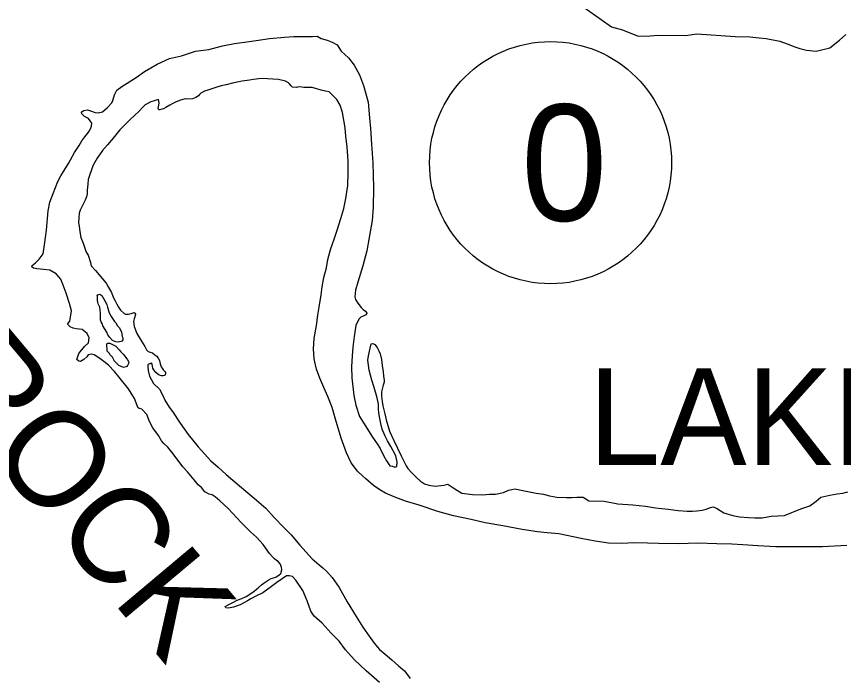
# Model space of a CAD drawing. Extents: x -939622 to -934245, y 1383184 to 1385301.
# Drawn here: x -935501.96 to -935488.43, y 1384345.45 to 1384356.26 of the extents above; entities that cross this region are included whole.
import ezdxf

# ---------------------------------------------------------------- set-up
doc = ezdxf.new("R2010")
doc.units = 0
for name, color, linetype in [('10', 7, 'Continuous'), ('27', 7, 'Continuous'), ('9', 7, 'Continuous')]:
    doc.layers.add(name, color=color, linetype=linetype)

msp = doc.modelspace()

# ---------------------------------------------------------------- linework, layer by layer
at = {"layer": '10'}
msp.add_lwpolyline([(-935492.674, 1384356.409), (-935492.394, 1384356.214), (-935492.225, 1384356.096), (-935492.047, 1384356.043), (-935491.79, 1384355.943), (-935491.597, 1384355.946), (-935491.464, 1384355.956), (-935491.016, 1384355.953), (-935490.832, 1384355.978), (-935490.207, 1384355.936), (-935489.962, 1384355.928), (-935489.812, 1384355.911), (-935489.697, 1384355.9), (-935489.473, 1384355.86), (-935489.31, 1384355.797), (-935489.246, 1384355.77), (-935489.146, 1384355.74), (-935489.037, 1384355.713), (-935488.879, 1384355.696), (-935488.657, 1384355.751), (-935488.497, 1384355.876), (-935488.394, 1384355.967)], dxfattribs=at)
at = {"layer": '27'}
msp.add_circle((-935493.224, 1384353.872), 1.98, dxfattribs=at)
at = {"layer": '9'}
for points in [[(-935500.943, 1384350.625), (-935500.973, 1384350.655), (-935500.938, 1384350.751), (-935500.849, 1384350.866), (-935500.784, 1384350.924), (-935500.773, 1384351.008), (-935500.803, 1384351.08), (-935500.888, 1384351.142), (-935500.984, 1384351.156), (-935501.035, 1384351.165), (-935501.083, 1384351.185), (-935501.126, 1384351.23), (-935501.087, 1384351.279), (-935501.062, 1384351.45), (-935501.093, 1384351.57), (-935501.149, 1384351.74), (-935501.195, 1384351.869), (-935501.235, 1384351.968), (-935501.311, 1384352.054), (-935501.416, 1384352.116), (-935501.518, 1384352.127), (-935501.569, 1384352.13), (-935501.63, 1384352.135), (-935501.681, 1384352.147), (-935501.711, 1384352.17), (-935501.705, 1384352.192), (-935501.648, 1384352.234), (-935501.589, 1384352.295), (-935501.524, 1384352.383), (-935501.504, 1384352.527), (-935501.471, 1384352.768), (-935501.441, 1384353.083), (-935501.415, 1384353.225), (-935501.362, 1384353.369), (-935501.283, 1384353.562), (-935501.233, 1384353.656), (-935501.109, 1384353.859), (-935501.009, 1384354.037), (-935500.935, 1384354.152), (-935500.891, 1384354.227), (-935500.84, 1384354.294), (-935500.796, 1384354.354), (-935500.772, 1384354.388), (-935500.749, 1384354.424), (-935500.731, 1384354.469), (-935500.729, 1384354.517), (-935500.783, 1384354.592), (-935500.847, 1384354.627), (-935500.889, 1384354.672), (-935500.898, 1384354.693), (-935500.887, 1384354.711), (-935500.857, 1384354.726), (-935500.797, 1384354.736), (-935500.749, 1384354.721), (-935500.676, 1384354.692), (-935500.625, 1384354.686), (-935500.553, 1384354.705), (-935500.47, 1384354.772), (-935500.402, 1384354.851), (-935500.384, 1384354.887), (-935500.358, 1384354.983), (-935500.317, 1384355.059), (-935500.237, 1384355.117), (-935500.001, 1384355.266), (-935499.867, 1384355.361), (-935499.661, 1384355.483), (-935499.455, 1384355.575), (-935499.263, 1384355.619), (-935499.033, 1384355.696), (-935498.815, 1384355.723), (-935498.59, 1384355.785), (-935498.393, 1384355.82), (-935498.192, 1384355.849), (-935498.039, 1384355.871), (-935497.82, 1384355.904), (-935497.575, 1384355.927), (-935497.425, 1384355.935), (-935497.242, 1384355.933), (-935497.116, 1384355.938), (-935497.044, 1384355.941), (-935496.978, 1384355.903), (-935496.878, 1384355.877), (-935496.797, 1384355.845), (-935496.716, 1384355.801), (-935496.649, 1384355.696), (-935496.527, 1384355.586), (-935496.436, 1384355.467), (-935496.348, 1384355.306), (-935496.283, 1384355.132), (-935496.209, 1384354.862), (-935496.188, 1384354.607), (-935496.171, 1384354.43), (-935496.151, 1384354.172), (-935496.133, 1384353.872), (-935496.128, 1384353.674), (-935496.12, 1384353.455), (-935496.126, 1384353.145), (-935496.142, 1384352.929), (-935496.193, 1384352.646), (-935496.23, 1384352.429), (-935496.294, 1384352.185)], [(-935496.543, 1384353.501), (-935496.533, 1384353.703), (-935496.535, 1384353.904), (-935496.552, 1384354.126), (-935496.572, 1384354.303), (-935496.582, 1384354.444), (-935496.627, 1384354.693), (-935496.667, 1384354.81), (-935496.719, 1384354.905), (-935496.843, 1384355.033), (-935496.903, 1384355.039), (-935496.978, 1384355.059), (-935497.126, 1384355.1), (-935497.258, 1384355.104), (-935497.294, 1384355.107), (-935497.345, 1384355.112), (-935497.378, 1384355.103), (-935497.447, 1384355.108), (-935497.468, 1384355.129), (-935497.501, 1384355.165), (-935497.51, 1384355.18), (-935497.559, 1384355.203), (-935497.676, 1384355.232), (-935497.946, 1384355.251), (-935498.09, 1384355.231), (-935498.15, 1384355.222), (-935498.27, 1384355.205), (-935498.407, 1384355.177), (-935498.53, 1384355.146), (-935498.611, 1384355.127), (-935498.698, 1384355.099), (-935498.784, 1384355.074), (-935498.832, 1384355.059), (-935498.886, 1384355.04), (-935498.934, 1384355.013), (-935498.946, 1384355.006), (-935498.969, 1384354.985), (-935498.984, 1384354.967), (-935499.029, 1384354.936), (-935499.083, 1384354.915), (-935499.167, 1384354.908), (-935499.2, 1384354.914), (-935499.292, 1384354.889), (-935499.358, 1384354.864), (-935499.403, 1384354.84), (-935499.454, 1384354.812), (-935499.519, 1384354.775), (-935499.558, 1384354.754), (-935499.582, 1384354.745), (-935499.615, 1384354.735), (-935499.633, 1384354.738), (-935499.642, 1384354.762), (-935499.636, 1384354.789), (-935499.634, 1384354.81), (-935499.625, 1384354.849), (-935499.638, 1384354.906), (-935499.763, 1384354.866), (-935499.853, 1384354.82), (-935499.891, 1384354.784), (-935499.96, 1384354.708), (-935500.099, 1384354.58), (-935500.165, 1384354.511), (-935500.272, 1384354.408), (-935500.381, 1384354.271), (-935500.473, 1384354.165), (-935500.556, 1384354.071), (-935500.642, 1384353.944), (-935500.707, 1384353.832), (-935500.73, 1384353.769), (-935500.771, 1384353.646), (-935500.786, 1384353.597), (-935500.794, 1384353.522), (-935500.802, 1384353.423), (-935500.807, 1384353.363), (-935500.816, 1384353.315), (-935500.839, 1384353.26), (-935500.875, 1384353.185), (-935500.919, 1384353.094), (-935500.933, 1384353.049), (-935500.942, 1384352.971), (-935500.944, 1384352.887), (-935500.937, 1384352.833), (-935500.924, 1384352.743), (-935500.906, 1384352.65), (-935500.869, 1384352.554), (-935500.819, 1384352.408), (-935500.789, 1384352.357), (-935500.749, 1384352.237), (-935500.739, 1384352.186), (-935500.669, 1384352.109), (-935500.554, 1384351.975), (-935500.493, 1384351.9), (-935500.46, 1384351.84), (-935500.408, 1384351.748), (-935500.38, 1384351.67), (-935500.344, 1384351.61), (-935500.319, 1384351.556), (-935500.292, 1384351.509), (-935500.258, 1384351.461), (-935500.201, 1384351.404), (-935500.18, 1384351.396)], [(-935488.378, 1384347.614), (-935488.774, 1384347.589), (-935489.539, 1384347.588), (-935489.833, 1384347.606), (-935490.079, 1384347.621), (-935490.259, 1384347.632), (-935490.502, 1384347.641), (-935490.817, 1384347.65), (-935491.129, 1384347.641), (-935491.456, 1384347.647), (-935491.636, 1384347.651), (-935491.861, 1384347.655), (-935492.056, 1384347.644), (-935492.278, 1384347.65), (-935492.497, 1384347.681), (-935492.726, 1384347.724), (-935493.09, 1384347.805), (-935493.279, 1384347.821), (-935493.438, 1384347.837), (-935493.69, 1384347.874), (-935494.006, 1384347.934), (-935494.294, 1384347.982), (-935494.523, 1384348.037), (-935494.811, 1384348.097), (-935495.07, 1384348.169), (-935495.374, 1384348.272), (-935495.599, 1384348.335), (-935495.783, 1384348.409), (-935495.925, 1384348.47), (-935496.018, 1384348.523), (-935496.121, 1384348.595), (-935496.245, 1384348.704), (-935496.293, 1384348.746), (-935496.384, 1384348.826), (-935496.487, 1384348.963), (-935496.561, 1384349.125), (-935496.647, 1384349.367), (-935496.74, 1384349.676), (-935496.799, 1384349.867), (-935496.87, 1384350.047), (-935496.934, 1384350.193), (-935496.999, 1384350.349), (-935497.054, 1384350.493), (-935497.07, 1384350.565), (-935497.089, 1384350.666), (-935497.102, 1384350.829), (-935497.089, 1384350.997), (-935497.052, 1384351.211), (-935497.03, 1384351.376), (-935497.007, 1384351.511), (-935496.976, 1384351.71), (-935496.959, 1384351.842), (-935496.931, 1384351.996), (-935496.887, 1384352.155), (-935496.865, 1384352.288), (-935496.818, 1384352.468), (-935496.766, 1384352.619), (-935496.713, 1384352.767), (-935496.655, 1384352.96), (-935496.606, 1384353.122), (-935496.571, 1384353.288), (-935496.543, 1384353.501)], [(-935496.294, 1384352.185), (-935496.375, 1384351.92), (-935496.413, 1384351.788), (-935496.424, 1384351.676), (-935496.417, 1384351.634), (-935496.387, 1384351.593), (-935496.344, 1384351.533), (-935496.323, 1384351.506), (-935496.29, 1384351.473), (-935496.25, 1384351.444), (-935496.229, 1384351.411), (-935496.238, 1384351.381), (-935496.328, 1384351.347), (-935496.36, 1384351.314), (-935496.41, 1384351.208), (-935496.438, 1384351.03), (-935496.461, 1384350.853), (-935496.468, 1384350.715), (-935496.479, 1384350.534), (-935496.474, 1384350.351), (-935496.441, 1384350.063), (-935496.41, 1384349.904), (-935496.348, 1384349.722), (-935496.247, 1384349.557), (-935496.147, 1384349.399), (-935496.058, 1384349.274), (-935496.01, 1384349.196), (-935495.955, 1384349.083), (-935495.906, 1384348.996), (-935495.851, 1384348.913), (-935495.809, 1384348.907), (-935495.77, 1384348.895), (-935495.737, 1384348.905), (-935495.732, 1384348.977), (-935495.754, 1384349.076), (-935495.836, 1384349.231), (-935495.891, 1384349.324), (-935495.931, 1384349.398), (-935495.98, 1384349.515), (-935496.002, 1384349.605), (-935496.017, 1384349.686), (-935496.033, 1384349.782), (-935496.037, 1384349.848), (-935496.041, 1384349.923), (-935496.06, 1384350.028), (-935496.109, 1384350.196), (-935496.15, 1384350.315), (-935496.19, 1384350.477), (-935496.213, 1384350.642), (-935496.201, 1384350.714), (-935496.176, 1384350.841), (-935496.158, 1384350.907), (-935496.155, 1384350.91), (-935496.131, 1384350.916), (-935496.101, 1384350.899), (-935496.059, 1384350.851), (-935496.031, 1384350.797), (-935496.013, 1384350.746), (-935495.991, 1384350.653), (-935495.978, 1384350.554), (-935495.962, 1384350.452), (-935495.955, 1384350.386), (-935495.946, 1384350.308), (-935495.948, 1384350.281), (-935495.96, 1384350.233), (-935495.983, 1384350.149), (-935495.989, 1384350.122), (-935495.991, 1384350.053), (-935495.981, 1384349.966), (-935495.966, 1384349.897), (-935495.937, 1384349.765), (-935495.912, 1384349.666), (-935495.857, 1384349.48), (-935495.789, 1384349.328), (-935495.67, 1384349.077), (-935495.584, 1384348.915), (-935495.557, 1384348.87), (-935495.493, 1384348.799), (-935495.417, 1384348.722), (-935495.354, 1384348.665), (-935495.284, 1384348.618), (-935495.215, 1384348.598), (-935495.11, 1384348.581), (-935494.969, 1384348.6), (-935494.903, 1384348.613), (-935494.792, 1384348.539), (-935494.677, 1384348.468), (-935494.503, 1384348.445), (-935494.332, 1384348.441), (-935494.224, 1384348.451), (-935494.125, 1384348.452), (-935493.996, 1384348.48), (-935493.912, 1384348.514), (-935493.859, 1384348.53), (-935493.808, 1384348.536), (-935493.678, 1384348.511), (-935493.459, 1384348.468), (-935493.342, 1384348.451), (-935493.24, 1384348.422), (-935493.122, 1384348.402), (-935492.966, 1384348.398)], [(-935500.485, 1384351.101), (-935500.546, 1384351.203), (-935500.559, 1384351.241), (-935500.574, 1384351.268), (-935500.584, 1384351.298), (-935500.587, 1384351.313), (-935500.587, 1384351.34), (-935500.585, 1384351.367), (-935500.585, 1384351.397), (-935500.585, 1384351.421), (-935500.592, 1384351.454), (-935500.589, 1384351.466), (-935500.596, 1384351.511), (-935500.623, 1384351.562), (-935500.63, 1384351.586), (-935500.633, 1384351.625), (-935500.636, 1384351.643), (-935500.637, 1384351.676), (-935500.637, 1384351.688), (-935500.64, 1384351.703), (-935500.637, 1384351.712), (-935500.616, 1384351.718), (-935500.598, 1384351.719), (-935500.565, 1384351.698), (-935500.544, 1384351.662), (-935500.513, 1384351.615), (-935500.485, 1384351.555), (-935500.473, 1384351.507), (-935500.466, 1384351.492), (-935500.448, 1384351.432), (-935500.42, 1384351.373)], [(-935500.42, 1384351.373), (-935500.358, 1384351.277), (-935500.334, 1384351.251), (-935500.306, 1384351.206), (-935500.282, 1384351.179), (-935500.245, 1384351.108), (-935500.239, 1384351.069), (-935500.232, 1384351.03), (-935500.22, 1384351.006), (-935500.222, 1384350.976), (-935500.24, 1384350.955), (-935500.255, 1384350.945), (-935500.297, 1384350.939), (-935500.333, 1384350.941), (-935500.39, 1384350.964), (-935500.433, 1384351.012), (-935500.469, 1384351.059), (-935500.485, 1384351.101)], [(-935500.18, 1384351.396), (-935500.146, 1384351.393), (-935500.126, 1384351.393), (-935500.087, 1384351.406), (-935500.054, 1384351.418), (-935500.036, 1384351.424), (-935500.012, 1384351.394), (-935500.014, 1384351.385), (-935500.017, 1384351.376), (-935500.026, 1384351.352), (-935500.038, 1384351.319), (-935500.049, 1384351.274), (-935500.037, 1384351.193), (-935499.99, 1384351.079), (-935499.914, 1384350.954), (-935499.862, 1384350.864), (-935499.832, 1384350.813), (-935499.814, 1384350.787), (-935499.805, 1384350.784), (-935499.775, 1384350.775), (-935499.738, 1384350.76), (-935499.696, 1384350.731), (-935499.663, 1384350.707), (-935499.642, 1384350.677), (-935499.623, 1384350.635), (-935499.611, 1384350.584), (-935499.595, 1384350.536), (-935499.58, 1384350.513), (-935499.559, 1384350.483), (-935499.541, 1384350.462), (-935499.522, 1384350.438), (-935499.522, 1384350.42), (-935499.534, 1384350.39), (-935499.561, 1384350.384), (-935499.588, 1384350.386), (-935499.627, 1384350.398), (-935499.648, 1384350.413), (-935499.681, 1384350.439), (-935499.715, 1384350.484), (-935499.73, 1384350.514), (-935499.743, 1384350.577), (-935499.752, 1384350.592), (-935499.797, 1384350.579), (-935499.812, 1384350.564), (-935499.811, 1384350.531), (-935499.805, 1384350.471), (-935499.783, 1384350.381), (-935499.719, 1384350.259), (-935499.619, 1384350.167), (-935499.561, 1384350.053), (-935499.536, 1384349.987), (-935499.463, 1384349.874), (-935499.408, 1384349.802), (-935499.283, 1384349.614), (-935499.153, 1384349.426), (-935498.986, 1384349.227), (-935498.782, 1384348.995), (-935498.664, 1384348.891), (-935498.528, 1384348.775), (-935498.314, 1384348.585), (-935498.072, 1384348.386), (-935497.884, 1384348.22), (-935497.748, 1384348.068), (-935497.587, 1384347.904), (-935497.469, 1384347.785), (-935497.323, 1384347.618), (-935497.123, 1384347.395), (-935497.011, 1384347.294), (-935496.951, 1384347.244), (-935496.887, 1384347.19), (-935496.799, 1384347.086), (-935496.681, 1384346.925), (-935496.552, 1384346.692), (-935496.406, 1384346.45), (-935496.293, 1384346.277), (-935496.217, 1384346.167), (-935496.111, 1384346.014), (-935496.02, 1384345.913), (-935495.932, 1384345.836), (-935495.823, 1384345.744), (-935495.714, 1384345.646), (-935495.615, 1384345.56), (-935495.52, 1384345.438)], [(-935500.475, 1384350.789), (-935500.475, 1384350.837), (-935500.485, 1384350.858), (-935500.485, 1384350.9), (-935500.485, 1384350.903), (-935500.476, 1384350.915), (-935500.464, 1384350.918), (-935500.434, 1384350.919), (-935500.401, 1384350.904), (-935500.338, 1384350.872), (-935500.283, 1384350.81), (-935500.256, 1384350.78), (-935500.231, 1384350.756), (-935500.216, 1384350.739), (-935500.186, 1384350.706), (-935500.143, 1384350.646)], [(-935496.021, 1384345.37), (-935496.242, 1384345.563), (-935496.438, 1384345.75), (-935496.581, 1384345.905), (-935496.684, 1384346.045), (-935496.811, 1384346.179), (-935496.96, 1384346.339), (-935497.093, 1384346.458), (-935497.145, 1384346.536), (-935497.207, 1384346.709), (-935497.277, 1384346.877), (-935497.39, 1384347.047), (-935497.444, 1384347.104), (-935497.501, 1384347.118), (-935497.543, 1384347.118), (-935497.615, 1384347.069), (-935497.701, 1384347.008), (-935497.791, 1384346.941), (-935497.931, 1384346.84), (-935498.032, 1384346.791), (-935498.128, 1384346.742), (-935498.184, 1384346.706), (-935498.304, 1384346.644), (-935498.408, 1384346.601), (-935498.495, 1384346.585), (-935498.537, 1384346.594), (-935498.549, 1384346.612), (-935498.487, 1384346.649), (-935498.421, 1384346.679), (-935498.352, 1384346.716), (-935498.272, 1384346.747), (-935498.206, 1384346.778), (-935498.143, 1384346.814), (-935498.072, 1384346.866), (-935498.006, 1384346.918), (-935497.953, 1384346.966), (-935497.911, 1384347), (-935497.846, 1384347.042), (-935497.792, 1384347.07), (-935497.72, 1384347.095), (-935497.664, 1384347.131), (-935497.637, 1384347.153), (-935497.619, 1384347.213), (-935497.623, 1384347.255), (-935497.647, 1384347.312), (-935497.678, 1384347.348), (-935497.708, 1384347.365), (-935497.738, 1384347.392), (-935497.765, 1384347.419), (-935497.82, 1384347.481), (-935497.923, 1384347.627), (-935498.035, 1384347.749), (-935498.132, 1384347.833), (-935498.287, 1384347.99), (-935498.499, 1384348.216), (-935498.635, 1384348.344), (-935498.708, 1384348.41), (-935498.759, 1384348.439), (-935498.807, 1384348.451), (-935498.877, 1384348.489), (-935498.934, 1384348.558), (-935498.986, 1384348.605), (-935499.052, 1384348.686), (-935499.162, 1384348.817), (-935499.237, 1384348.9), (-935499.395, 1384349.109), (-935499.487, 1384349.219), (-935499.55, 1384349.278), (-935499.59, 1384349.323), (-935499.638, 1384349.41), (-935499.73, 1384349.535), (-935499.782, 1384349.639), (-935499.828, 1384349.753), (-935499.909, 1384349.839), (-935499.952, 1384349.851), (-935499.976, 1384349.866), (-935499.988, 1384349.899), (-935500.031, 1384350.018), (-935500.129, 1384350.171), (-935500.284, 1384350.37), (-935500.356, 1384350.457), (-935500.456, 1384350.561), (-935500.532, 1384350.623), (-935500.595, 1384350.668), (-935500.689, 1384350.73), (-935500.731, 1384350.738), (-935500.788, 1384350.729), (-935500.812, 1384350.699), (-935500.859, 1384350.653), (-935500.916, 1384350.619), (-935500.943, 1384350.625)], [(-935500.143, 1384350.646), (-935500.124, 1384350.608), (-935500.127, 1384350.587), (-935500.145, 1384350.556), (-935500.156, 1384350.541), (-935500.174, 1384350.532), (-935500.21, 1384350.522), (-935500.286, 1384350.554), (-935500.304, 1384350.569), (-935500.362, 1384350.631), (-935500.368, 1384350.649), (-935500.392, 1384350.694), (-935500.432, 1384350.735), (-935500.438, 1384350.75), (-935500.475, 1384350.789)], [(-935492.966, 1384348.398), (-935492.876, 1384348.395), (-935492.795, 1384348.402), (-935492.693, 1384348.403), (-935492.6, 1384348.341), (-935492.345, 1384348.335), (-935492.122, 1384348.295), (-935491.879, 1384348.279), (-935491.672, 1384348.254), (-935491.51, 1384348.229), (-935491.3, 1384348.204), (-935491.134, 1384348.182), (-935490.987, 1384348.174), (-935490.903, 1384348.172), (-935490.831, 1384348.176), (-935490.742, 1384348.188), (-935490.679, 1384348.204), (-935490.61, 1384348.235), (-935490.565, 1384348.244), (-935490.508, 1384348.224), (-935490.39, 1384348.147), (-935490.24, 1384348.103), (-935490.132, 1384348.083), (-935489.985, 1384348.067), (-935489.885, 1384348.062), (-935489.76, 1384348.063), (-935489.616, 1384348.091), (-935489.4, 1384348.103), (-935489.131, 1384348.213), (-935488.985, 1384348.26), (-935488.88, 1384348.336), (-935488.803, 1384348.4), (-935488.656, 1384348.437), (-935488.536, 1384348.454), (-935488.441, 1384348.47), (-935488.36, 1384348.491)]]:
    msp.add_lwpolyline(points, dxfattribs=at)

# ---------------------------------------------------------------- texts
at = {"layer": '27'}
msp.add_text('0', height=1.901, dxfattribs=at).set_placement((-935493.708, 1384352.922))
at = {"layer": '9'}
msp.add_text('ROCK', height=1.584, rotation=310, dxfattribs=at).set_placement((-935503.435, 1384350.319))
msp.add_text('LAKE', height=1.584, dxfattribs=at).set_placement((-935492.607, 1384348.927))

doc.saveas('drawing.dxf')
